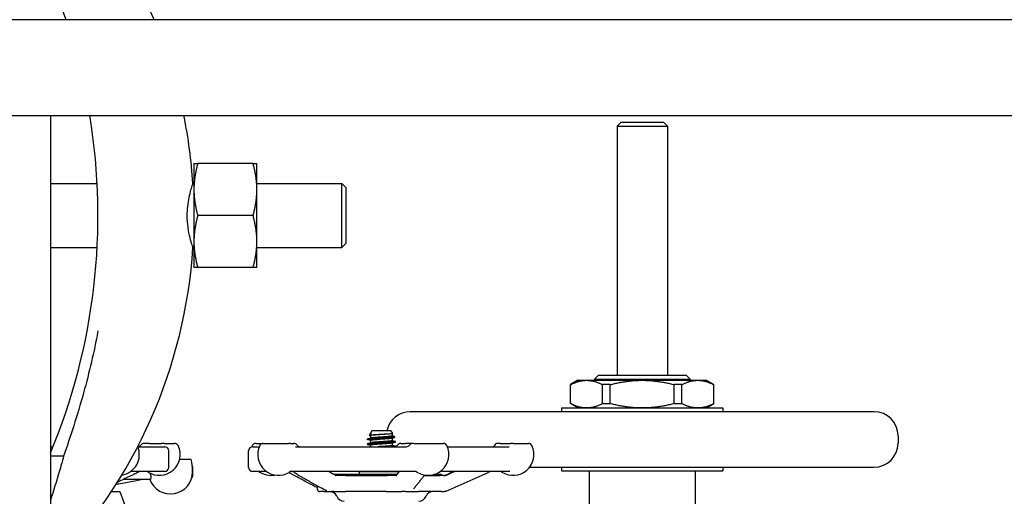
# Model space of a CAD drawing. Header units: inches. Extents: x 24 to 1128, y -69 to 748.
# Tile 521 of 656: x 768.17 to 783.57, y 305.16 to 312.61. Entities that reach past the tile are written whole.
import ezdxf

# ---------------------------------------------------------------- set-up
doc = ezdxf.new("R2010")
doc.units = ezdxf.units.IN
doc.header["$LTSCALE"] = 32
doc.header["$MEASUREMENT"] = 0
doc.layers.add('Visible (ANSI)', color=7, linetype='Continuous', lineweight=30)

msp = doc.modelspace()

# ---------------------------------------------------------------- linework, layer by layer
at = {"layer": 'Visible (ANSI)'}
for p, q in [((798.36063, 312.60867), (758.86063, 312.60867)), ((760.36063, 311.10867), (796.86063, 311.10867)), ((768.65563, 311.10867), (768.65563, 295.35867)), ((777.57393, 311.00617), (777.51143, 310.94367)), ((777.51143, 310.94367), (778.29883, 310.94367)), ((777.51143, 310.94367), (777.51143, 307.05011)), ((777.57393, 311.00617), (778.23633, 311.00617)), ((778.23633, 311.00617), (778.29883, 310.94367)), ((778.29883, 310.94367), (778.29883, 307.05011)), ((770.89755, 310.35867), (770.89755, 309.95242)), ((771.82294, 310.35867), (770.95617, 310.35867)), ((771.88155, 309.95242), (771.88155, 310.35867)), ((768.65563, 310.04617), (769.38459, 310.04617)), ((770.88164, 310.04617), (770.89755, 310.04617)), ((771.88155, 310.04617), (773.21005, 310.04617)), ((773.21005, 309.04617), (773.21005, 310.04617)), ((773.27255, 309.98367), (773.21005, 310.04617)), ((770.89755, 309.95242), (770.89755, 309.13992)), ((771.88155, 309.13992), (771.88155, 309.95242)), ((773.27255, 309.98367), (773.27255, 309.10867)), ((771.82294, 309.54617), (770.95617, 309.54617)), ((770.89755, 309.13992), (770.89755, 308.73367)), ((771.88155, 308.73367), (771.88155, 309.13992)), ((773.27255, 309.10867), (773.21005, 309.04617)), ((768.65563, 309.04617), (769.38459, 309.04617)), ((770.88164, 309.04617), (770.89755, 309.04617)), ((771.88155, 309.04617), (773.21005, 309.04617)), ((771.82294, 308.73367), (770.95617, 308.73367)), ((776.9012, 306.97137), (776.78309, 306.90318)), ((776.9012, 306.97137), (777.0357, 306.97137)), ((777.0357, 306.97137), (777.90513, 306.97137)), ((777.2196, 307.05011), (777.1571, 306.98761)), ((777.1571, 306.98761), (778.65316, 306.98761)), ((777.1571, 306.98761), (777.1571, 306.97137)), ((777.2196, 307.05011), (778.59066, 307.05011)), ((777.90513, 306.97137), (778.77457, 306.97137)), ((778.59066, 307.05011), (778.65316, 306.98761)), ((778.65316, 306.98761), (778.65316, 306.97137)), ((778.77457, 306.97137), (778.90907, 306.97137)), ((778.90907, 306.97137), (779.02718, 306.90318)), ((776.78515, 306.90318), (776.78309, 306.90318)), ((776.78309, 306.60649), (776.78309, 306.90318)), ((776.78515, 306.60649), (776.78515, 306.90318)), ((777.40403, 306.90318), (777.28625, 306.90318)), ((777.28625, 306.60649), (777.28625, 306.90318)), ((777.40403, 306.60649), (777.40403, 306.90318)), ((778.52402, 306.90318), (778.40623, 306.90318)), ((778.40623, 306.60649), (778.40623, 306.90318)), ((778.52402, 306.60649), (778.52402, 306.90318)), ((779.02718, 306.90318), (779.02512, 306.90318)), ((779.02512, 306.60649), (779.02512, 306.90318)), ((779.02718, 306.60649), (779.02718, 306.90318)), ((781.53112, 306.47924), (774.27915, 306.47924)), ((776.64529, 306.5383), (779.16498, 306.5383)), ((776.64529, 306.5383), (776.64529, 306.47924)), ((776.78309, 306.60649), (776.78515, 306.60649)), ((776.9012, 306.5383), (776.78309, 306.60649)), ((777.28625, 306.60649), (777.40403, 306.60649)), ((778.40623, 306.60649), (778.52402, 306.60649)), ((778.90907, 306.5383), (779.02718, 306.60649)), ((779.02512, 306.60649), (779.02718, 306.60649)), ((779.16498, 306.5383), (779.16498, 306.47924)), ((773.67881, 306.18267), (773.65798, 306.145)), ((773.97715, 306.18267), (773.67881, 306.18267)), ((773.97715, 306.18267), (774.00027, 306.14086)), ((773.60923, 306.04167), (773.60923, 306.05352)), ((773.6178, 306.05684), (773.76641, 306.05684)), ((773.65492, 306.13948), (773.63775, 306.10843)), ((773.65798, 306.145), (773.67146, 306.145)), ((773.65798, 306.145), (773.65798, 306.14154)), ((773.65798, 306.1032), (773.65798, 306.06767)), ((773.65798, 306.02906), (773.65798, 305.99353)), ((773.66269, 306.14307), (773.66379, 306.14336)), ((773.99798, 306.13881), (773.99798, 306.1032)), ((773.99798, 306.06459), (773.99798, 306.02906)), ((774.02495, 306.09622), (774.03613, 306.076)), ((774.04673, 306.0046), (774.04673, 306.01645)), ((781.90513, 306.10522), (781.90513, 305.98711)), ((768.65563, 305.93267), (768.69546, 305.93267)), ((770.01974, 305.93267), (770.44048, 305.93267)), ((770.20027, 305.98517), (770.11844, 305.98517)), ((770.20027, 305.98517), (770.3883, 305.98517)), ((770.43217, 305.98517), (770.3883, 305.98517)), ((770.43217, 305.98517), (770.59397, 305.98517)), ((770.50298, 305.61017), (770.50298, 305.87017)), ((771.75298, 305.61017), (771.75298, 305.87017)), ((771.81548, 305.93267), (771.91825, 305.93267)), ((771.86613, 305.98517), (771.98098, 305.98517)), ((771.98211, 305.98517), (771.98098, 305.98517)), ((771.98211, 305.98517), (772.37474, 305.98517)), ((772.40709, 305.98517), (772.37474, 305.98517)), ((772.40709, 305.98517), (772.45794, 305.98517)), ((772.48721, 305.93267), (774.22092, 305.93267)), ((773.60923, 305.96753), (773.60923, 305.97938)), ((773.65798, 305.95492), (773.65798, 305.93267)), ((773.99798, 305.99045), (773.99798, 305.95492)), ((774.04673, 305.93267), (774.04673, 305.94231)), ((774.1321, 305.98517), (774.20638, 305.98517)), ((774.31977, 305.98517), (774.20638, 305.98517)), ((774.31977, 305.98517), (774.32185, 305.98517)), ((774.33355, 305.98517), (774.32185, 305.98517)), ((774.33355, 305.98517), (774.7956, 305.98517)), ((774.85946, 305.93267), (775.82657, 305.93267)), ((775.68358, 305.98517), (775.65078, 305.98517)), ((775.68358, 305.98517), (775.84497, 305.98517)), ((775.89031, 305.98517), (775.84497, 305.98517)), ((775.89031, 305.98517), (776.12529, 305.98517)), ((768.86061, 305.78475), (768.65563, 305.78475)), ((770.85642, 305.73117), (770.67205, 305.73117)), ((770.44048, 305.54767), (769.91033, 305.54767)), ((770.87609, 305.53886), (770.87609, 305.56031)), ((770.87798, 305.48117), (770.87798, 305.61117)), ((772.02766, 305.54767), (771.81548, 305.54767)), ((774.34796, 305.54767), (772.3928, 305.54767)), ((775.83767, 305.54767), (774.75005, 305.54767)), ((776.14655, 305.6131), (781.53112, 305.6131)), ((776.64529, 305.6131), (776.64529, 305.55404)), ((776.64529, 305.55404), (779.16498, 305.55404)), ((777.07836, 305.55404), (777.07836, 305.00286)), ((778.7319, 305.55404), (778.7319, 305.00286)), ((779.16498, 305.6131), (779.16498, 305.55404)), ((770.21322, 305.42117), (769.79286, 305.42117)), ((774.07399, 305.49829), (773.09175, 305.49829)), ((773.27472, 305.48267), (773.12123, 305.48267)), ((773.27472, 305.48267), (773.92028, 305.48267)), ((773.48423, 305.54617), (774.11222, 305.54617)), ((773.48423, 305.49829), (773.48423, 305.54617)), ((773.92003, 305.48267), (773.92028, 305.48267)), ((774.06191, 305.48267), (773.92028, 305.48267)), ((774.49877, 305.48267), (774.74378, 305.48267)), ((774.49877, 305.48267), (774.74378, 305.48267)), ((774.76548, 305.49829), (774.64985, 305.49829)), ((774.80581, 305.48267), (774.74378, 305.48267)), ((774.76548, 305.48267), (774.76548, 305.49829)), ((774.84124, 305.23858), (775.49982, 305.5318)), ((772.82798, 305.26392), (772.82798, 305.3209)), ((769.60934, 305.23367), (769.73905, 305.23367)), ((769.73905, 305.23367), (769.85225, 304.9201)), ((772.93308, 305.23267), (772.85923, 305.23267)), ((772.93308, 305.23267), (773.04034, 305.23267)), ((773.07707, 305.23267), (773.04034, 305.23267)), ((773.07707, 305.23267), (773.27186, 305.23267)), ((773.90427, 305.23267), (773.27186, 305.23267)), ((773.90427, 305.23267), (774.14983, 305.23267)), ((774.20472, 305.23267), (774.14983, 305.23267)), ((774.20472, 305.23267), (774.41053, 305.23267)), ((774.77003, 305.23267), (774.41053, 305.23267)), ((774.77003, 305.23267), (774.81457, 305.23267))]:
    msp.add_line(p, q, dxfattribs=at)
for centre, radius, start, end in [((763.03505, 309.54617), 7.8625, 22.923837, 44.117595), ((759.74755, 309.54617), 9.65, 18.503194, 22.613887), ((759.74755, 309.54617), 9.65, 337.386113, 9.318189), ((763.03505, 309.54617), 7.8625, 3.646071, 11.462594), ((763.03505, 309.54617), 7.8625, 315.882405, 356.353929), ((774.27915, 306.10522), 0.37402, 90, 168.049699), ((781.53112, 306.10522), 0.37402, 0, 90), ((769.71871, 305.81017), 0.325, 279.090308, 22.501479), ((770.11844, 305.92267), 0.0625, 90, 145.53271), ((770.3568, 305.81017), 0.325, 237.004115, 25.376934), ((770.44048, 305.87017), 0.0625, 0, 90), ((770.59397, 305.92267), 0.0625, 25.376934, 90), ((771.81548, 305.87017), 0.0625, 90, 180), ((772.1033, 305.81017), 0.325, 154.623066, 158.15154), ((771.86613, 305.92267), 0.0625, 90, 154.623066), ((772.21928, 305.81017), 0.325, 154.623066, 302.995885), ((771.98211, 305.92267), 0.0625, 90, 154.623066), ((772.45794, 305.92267), 0.0625, 35.450543, 90), ((772.55977, 305.99517), 0.0625, 215.450543, 270), ((774.03028, 305.99517), 0.0625, 285.260156, 324.549457), ((774.1321, 305.92267), 0.0625, 90, 144.549457), ((774.21794, 305.99517), 0.0625, 270, 324.549457), ((774.31977, 305.92267), 0.0625, 90, 144.549457), ((774.55843, 305.81017), 0.325, 237.004115, 25.376934), ((774.7956, 305.92267), 0.0625, 25.376934, 90), ((775.65077, 305.92267), 0.0625, 90, 151.143953), ((775.88812, 305.81017), 0.325, 237.004115, 25.376934), ((776.12529, 305.92267), 0.0625, 25.376934, 90), ((781.53112, 305.98711), 0.37402, 270, 0), ((770.12433, 305.56031), 0.75176, 0, 13.136783), ((770.14577, 305.48517), 0.0625, 57.004115, 90), ((770.44048, 305.61017), 0.0625, 270, 0), ((770.81798, 305.61117), 0.06, 0, 25.384749), ((771.81548, 305.61017), 0.0625, 180, 270), ((772.1033, 305.81017), 0.325, 233.871073, 280.278537), ((772.4303, 305.48517), 0.0625, 90, 122.995885), ((774.3474, 305.48517), 0.0625, 57.004115, 90), ((775.67709, 305.48517), 0.0625, 57.004115, 90), ((770.53142, 305.53886), 0.34467, 199.96556, 0), ((770.81798, 305.48117), 0.06, 316.649924, 0), ((772.85923, 305.26392), 0.03125, 180, 270), ((773.01548, 305.10767), 0.125, 23.578178, 90), ((773.24461, 305.20767), 0.125, 203.578178, 270), ((774.41135, 305.20767), 0.125, 270, 336.421822), ((774.64048, 305.10767), 0.125, 90, 156.421822)]:
    msp.add_arc(centre, radius, start, end, dxfattribs=at)
for points, weights in [([(770.89755, 310.35867), (770.89755, 310.35867), (770.95617, 310.35867)], [1, 1.0379548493, 1]), ([(770.95617, 310.35867), (770.89755, 310.14096), (770.89755, 309.95242)], [1, 1.0379548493, 1]), ([(771.88155, 309.95242), (771.88155, 310.14096), (771.82294, 310.35867)], [1, 1.0379548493, 1]), ([(771.82294, 310.35867), (771.88155, 310.35867), (771.88155, 310.35867)], [1, 1.0379548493, 1]), ([(770.89755, 309.95242), (770.89755, 309.76388), (770.95617, 309.54617)], [1, 1.0379548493, 1]), ([(771.82294, 309.54617), (771.88155, 309.76388), (771.88155, 309.95242)], [1, 1.0379548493, 1]), ([(770.95617, 309.54617), (770.89755, 309.32846), (770.89755, 309.13992)], [1, 1.0379548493, 1]), ([(771.88155, 309.13992), (771.88155, 309.32846), (771.82294, 309.54617)], [1, 1.0379548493, 1]), ([(770.89755, 309.13992), (770.89755, 308.95138), (770.95617, 308.73367)], [1, 1.0379548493, 1]), ([(771.82294, 308.73367), (771.88155, 308.95138), (771.88155, 309.13992)], [1, 1.0379548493, 1]), ([(770.95617, 308.73367), (770.89755, 308.73367), (770.89755, 308.73367)], [1, 1.0379548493, 1]), ([(771.88155, 308.73367), (771.88155, 308.73367), (771.82294, 308.73367)], [1, 1.0379548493, 1]), ([(776.78515, 306.90318), (776.91738, 306.97137), (777.0357, 306.97137)], [1.0171026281, 1.03775343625, 1]), ([(777.0357, 306.97137), (777.15401, 306.97137), (777.28625, 306.90318)], [1, 1.03775343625, 1.0171026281]), ([(777.40403, 306.90318), (777.6685, 306.97137), (777.90513, 306.97137)], [1.0171026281, 1.03775343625, 1]), ([(777.90513, 306.97137), (778.14176, 306.97137), (778.40623, 306.90318)], [1, 1.03775343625, 1.0171026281]), ([(778.52402, 306.90318), (778.65625, 306.97137), (778.77457, 306.97137)], [1.0171026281, 1.03775343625, 1]), ([(778.77457, 306.97137), (778.89288, 306.97137), (779.02512, 306.90318)], [1, 1.03775343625, 1.0171026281]), ([(777.0357, 306.5383), (776.91738, 306.5383), (776.78515, 306.60649)], [1, 1.03775343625, 1.0171026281]), ([(777.28625, 306.60649), (777.15401, 306.5383), (777.0357, 306.5383)], [1.0171026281, 1.03775343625, 1]), ([(777.90513, 306.5383), (777.6685, 306.5383), (777.40403, 306.60649)], [1, 1.03775343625, 1.0171026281]), ([(778.40623, 306.60649), (778.14176, 306.5383), (777.90513, 306.5383)], [1.0171026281, 1.03775343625, 1]), ([(778.77457, 306.5383), (778.65625, 306.5383), (778.52402, 306.60649)], [1, 1.03775343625, 1.0171026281]), ([(779.02512, 306.60649), (778.89288, 306.5383), (778.77457, 306.5383)], [1.0171026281, 1.03775343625, 1])]:
    msp.add_rational_spline(points, weights, degree=2, dxfattribs=at)
for points, knots in [([(770.7932, 309.54617), (770.7932, 309.59383), (770.79578, 309.64103), (770.80567, 309.7365), (770.8133, 309.78362), (770.83128, 309.87272), (770.84167, 309.91352), (770.86064, 309.98141), (770.86902, 310.00774), (770.87718, 310.03284), (770.87915, 310.03876), (770.88118, 310.04481), (770.88162, 310.0461), (770.88164, 310.04617), (770.88164, 310.04617), (770.88164, 310.04617)], [-8.06285876, -8.06285876, -8.06285876, -8.06285876, -7.69970356, -7.69970356, -7.3009728, -7.3009728, -6.86791992, -6.86791992, -6.42313067, -6.42313067, -6.20646758, -6.20646758, -6.05214122, -6.05214122, -6.04804852, -6.04804852, -6.04804852, -6.04804852]), ([(770.88164, 309.04617), (770.88164, 309.04617), (770.88155, 309.04644), (770.88093, 309.04829), (770.87997, 309.05112), (770.8761, 309.06279), (770.8723, 309.07434), (770.85926, 309.11607), (770.84818, 309.15322), (770.82531, 309.24624), (770.81374, 309.30213), (770.79774, 309.42161), (770.7932, 309.4834), (770.7932, 309.54617)], [-2.01662525, -2.01662525, -2.01662525, -2.01662525, -1.94379012, -1.94379012, -1.77097383, -1.77097383, -1.47957888, -1.47957888, -0.98632316, -0.98632316, -0.47831547, -0.47831547, 0, 0, 0, 0]), ([(769.39755, 307.74513), (769.39705, 307.74238), (769.39654, 307.73963), (769.33592, 307.41283), (769.26137, 307.09656), (769.07203, 306.41548), (768.96358, 306.08727), (768.86061, 305.78475)], [-0.02128573, -0.02128573, -0.02128573, -0.02128573, 0, 0, 2.51140393, 2.51140393, 5.36359453, 5.36359453, 5.36359453, 5.36359453]), ([(773.61385, 306.03924), (773.61314, 306.03943), (773.61251, 306.03961), (773.61197, 306.03979), (773.60186, 306.04325), (773.62123, 306.0467), (773.66338, 306.05015), (773.69058, 306.05238), (773.72678, 306.05461), (773.76641, 306.05684)], [-23.7675739, -23.7675739, -23.7675739, -23.7675739, -23.72057036, -23.72057036, -23.72057036, -22.84293399, -22.84293399, -22.84293399, -22.27643648, -22.27643648, -22.27643648, -22.27643648]), ([(774.04187, 306.01888), (774.0463, 306.01773), (774.04775, 306.01658), (774.04591, 306.01543), (774.04039, 306.01198), (774.00532, 306.00853), (773.9528, 306.00508), (773.90028, 306.00163), (773.83131, 305.99818), (773.76968, 305.99473), (773.70804, 305.99128), (773.65491, 305.98783), (773.6286, 305.98438), (773.61588, 305.98272), (773.60954, 305.98105), (773.60956, 305.97938)], [20.21472325, 20.21472325, 20.21472325, 20.21472325, 20.50680644, 20.50680644, 20.50680644, 21.38389434, 21.38389434, 21.38389434, 22.2609286, 22.2609286, 22.2609286, 23.13790935, 23.13790935, 23.13790935, 23.5619449, 23.5619449, 23.5619449, 23.5619449]), ([(773.6178, 306.05684), (773.62407, 306.05811), (773.63299, 306.05938), (773.65551, 306.06194), (773.66897, 306.06321), (773.70559, 306.06627), (773.73014, 306.06805), (773.78272, 306.07164), (773.81019, 306.07342), (773.86441, 306.07701), (773.89065, 306.07878), (773.93841, 306.08237), (773.95954, 306.08415), (773.99392, 306.08774), (774.00695, 306.08952), (774.02322, 306.09311), (774.02645, 306.09488), (774.02364, 306.09759), (774.02146, 306.09848), (774.01808, 306.09938)], [-3.17227783, -3.17227783, -3.17227783, -3.17227783, -3.01866987, -3.01866987, -2.86653152, -2.86653152, -2.65540831, -2.65540831, -2.44714253, -2.44714253, -2.24173481, -2.24173481, -2.03918578, -2.03918578, -1.83949606, -1.83949606, -1.64266629, -1.64266629, -1.54493334, -1.54493334, -1.54493334, -1.54493334]), ([(774.00027, 306.14086), (774.00093, 306.13966), (773.99808, 306.13847), (773.98481, 306.13593), (773.97354, 306.1346), (773.94375, 306.1319), (773.92544, 306.13057), (773.88403, 306.12788), (773.86129, 306.12655), (773.81429, 306.12386), (773.79048, 306.12253), (773.7449, 306.11984), (773.72362, 306.11851), (773.68645, 306.11581), (773.67099, 306.11448), (773.64809, 306.11179), (773.64096, 306.11046), (773.6367, 306.10808), (773.63775, 306.10705), (773.64163, 306.10601)], [-4.07198618, -4.07198618, -4.07198618, -4.07198618, -3.91772748, -3.91772748, -3.74236935, -3.74236935, -3.5648477, -3.5648477, -3.38516298, -3.38516298, -3.20331564, -3.20331564, -3.01930614, -3.01930614, -2.83313492, -2.83313492, -2.64480242, -2.64480242, -2.49773761, -2.49773761, -2.49773761, -2.49773761]), ([(773.65492, 306.13948), (773.65495, 306.13953), (773.65498, 306.13958), (773.65625, 306.14141), (773.66181, 306.14319), (773.67146, 306.145)], [-0.175936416, -0.175936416, -0.175936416, -0.175936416, -0.171061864, -0.171061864, 0, 0, 0, 0]), ([(773.99194, 306.13717), (773.98804, 306.13611), (773.98216, 306.13504), (773.97434, 306.13397), (773.9474, 306.1303), (773.89807, 306.12662), (773.84539, 306.12294), (773.79272, 306.11927), (773.73798, 306.11559), (773.70232, 306.11192), (773.67411, 306.10901), (773.65838, 306.10611), (773.65812, 306.1032)], [14.39937722, 14.39937722, 14.39937722, 14.39937722, 14.67080978, 14.67080978, 14.67080978, 15.60534648, 15.60534648, 15.60534648, 16.53982126, 16.53982126, 16.53982126, 17.27875959, 17.27875959, 17.27875959, 17.27875959]), ([(773.99186, 306.06303), (773.98404, 306.06096), (773.96882, 306.05888), (773.94752, 306.0568), (773.90988, 306.05312), (773.85417, 306.04945), (773.80186, 306.04577), (773.74956, 306.0421), (773.70195, 306.03843), (773.67739, 306.03475), (773.6647, 306.03285), (773.65832, 306.03096), (773.65831, 306.02906)], [20.68256253, 20.68256253, 20.68256253, 20.68256253, 21.21127241, 21.21127241, 21.21127241, 22.14537928, 22.14537928, 22.14537928, 23.07942543, 23.07942543, 23.07942543, 23.5619449, 23.5619449, 23.5619449, 23.5619449]), ([(773.99783, 306.1032), (773.9979, 306.10243), (773.99688, 306.10165), (773.99471, 306.10088), (773.98438, 306.09721), (773.94829, 306.09353), (773.90037, 306.08985), (773.85246, 306.08618), (773.79389, 306.0825), (773.74729, 306.07883), (773.70669, 306.07563), (773.67602, 306.07242), (773.66384, 306.06922)], [14.13716694, 14.13716694, 14.13716694, 14.13716694, 14.3334779, 14.3334779, 14.3334779, 15.26803699, 15.26803699, 15.26803699, 16.20253411, 16.20253411, 16.20253411, 17.01654931, 17.01654931, 17.01654931, 17.01654931]), ([(773.99764, 306.02906), (773.99766, 306.02727), (773.99205, 306.02549), (773.98077, 306.0237), (773.95757, 306.02003), (773.91095, 306.01636), (773.8589, 306.01268), (773.80685, 306.00901), (773.75064, 306.00533), (773.71196, 306.00166), (773.68887, 305.99947), (773.67236, 305.99728), (773.66408, 305.99508)], [20.42035225, 20.42035225, 20.42035225, 20.42035225, 20.87409597, 20.87409597, 20.87409597, 21.8082248, 21.8082248, 21.8082248, 22.74229285, 22.74229285, 22.74229285, 23.29973462, 23.29973462, 23.29973462, 23.29973462]), ([(774.03613, 306.076), (774.0367, 306.07497), (774.03416, 306.07395), (774.02125, 306.07157), (774.00877, 306.07024), (773.97486, 306.06755), (773.95367, 306.06622), (773.90521, 306.06353), (773.87836, 306.0622), (773.8224, 306.05951), (773.79383, 306.05817), (773.76641, 306.05684)], [-1.01164627, -1.01164627, -1.01164627, -1.01164627, -0.8526241, -0.8526241, -0.64270256, -0.64270256, -0.43062442, -0.43062442, -0.2163901, -0.2163901, 0, 0, 0, 0]), ([(770.01974, 305.93267), (770.02241, 305.9327), (770.02526, 305.93291), (770.03145, 305.93392), (770.03481, 305.93475), (770.04169, 305.93719), (770.0452, 305.9388), (770.05207, 305.94291), (770.05542, 305.94541), (770.06163, 305.95119), (770.06447, 305.95448), (770.06691, 305.95804)], [0.001210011, 0.001210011, 0.001210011, 0.001210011, 0.020730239, 0.020730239, 0.041460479, 0.041460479, 0.062190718, 0.062190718, 0.082920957, 0.082920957, 0.103651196, 0.103651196, 0.103651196, 0.103651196]), ([(773.61398, 305.9651), (773.61095, 305.96588), (773.60932, 305.96667), (773.60923, 305.96745), (773.60884, 305.97088), (773.63773, 305.97431), (773.68607, 305.97773), (773.73499, 305.9812), (773.80293, 305.98467), (773.86623, 305.98814), (773.92925, 305.99159), (773.98647, 305.99504), (774.01812, 305.99849), (774.03676, 306.00053), (774.04633, 306.00256), (774.04642, 306.0046)], [-30.0507592, -30.0507592, -30.0507592, -30.0507592, -29.85130569, -29.85130569, -29.85130569, -28.98023715, -28.98023715, -28.98023715, -28.09855277, -28.09855277, -28.09855277, -27.22073235, -27.22073235, -27.22073235, -26.70353756, -26.70353756, -26.70353756, -26.70353756]), ([(773.99208, 305.98889), (773.98035, 305.98582), (773.95165, 305.98274), (773.91327, 305.97966), (773.8675, 305.97598), (773.80907, 305.97231), (773.76051, 305.96864), (773.71195, 305.96497), (773.67443, 305.96129), (773.66242, 305.95762), (773.65947, 305.95672), (773.65808, 305.95582), (773.65815, 305.95492)], [26.96574784, 26.96574784, 26.96574784, 26.96574784, 27.74875128, 27.74875128, 27.74875128, 28.68243666, 28.68243666, 28.68243666, 29.6160625, 29.6160625, 29.6160625, 29.84513021, 29.84513021, 29.84513021, 29.84513021]), ([(773.9978, 305.95492), (773.99755, 305.95213), (773.9832, 305.94935), (773.9571, 305.94656), (773.92268, 305.94289), (773.86868, 305.93922), (773.8159, 305.93554), (773.80213, 305.93459), (773.78852, 305.93363), (773.77544, 305.93267)], [26.70353756, 26.70353756, 26.70353756, 26.70353756, 27.41172726, 27.41172726, 27.41172726, 28.34543418, 28.34543418, 28.34543418, 28.58912136, 28.58912136, 28.58912136, 28.58912136]), ([(774.04202, 305.94474), (774.04427, 305.94416), (774.04573, 305.94358), (774.04636, 305.943), (774.05007, 305.93956), (774.02421, 305.93611), (773.97767, 305.93267)], [26.49790856, 26.49790856, 26.49790856, 26.49790856, 26.6453001, 26.6453001, 26.6453001, 27.5206572, 27.5206572, 27.5206572, 27.5206572]), ([(775.57787, 305.93267), (775.57801, 305.93276), (775.57818, 305.93287), (775.57904, 305.93345), (775.57996, 305.93406), (775.5823, 305.93597), (775.58303, 305.93658), (775.58519, 305.93856), (775.58678, 305.94003), (775.5909, 305.9449), (775.59314, 305.9476), (775.596, 305.95277), (775.59601, 305.9528), (775.59603, 305.95283)], [0.3018015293, 0.3018015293, 0.3018015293, 0.3018015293, 0.3110269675, 0.3110269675, 0.3460360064, 0.3460360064, 0.3585984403, 0.3585984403, 0.3758973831, 0.3758973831, 0.3887084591, 0.3887084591, 0.3887837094, 0.3887837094, 0.3887837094, 0.3887837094]), ([(768.86061, 305.78475), (768.83896, 305.70365), (768.81594, 305.62291), (768.74757, 305.39199), (768.7008, 305.2445), (768.65562, 305.0995)], [17.2484823, 17.2484823, 17.2484823, 17.2484823, 17.85463169, 17.85463169, 18.98699453, 18.98699453, 18.98699453, 18.98699453]), ([(770.05211, 305.54753), (770.05211, 305.54753), (770.05203, 305.54752), (770.05142, 305.54736), (770.05089, 305.54723), (770.04926, 305.54665), (770.04855, 305.54638), (770.0473, 305.54586), (770.04685, 305.54566), (770.04584, 305.54521), (770.04527, 305.54494), (770.03427, 305.53964), (770.02429, 305.53324), (769.99718, 305.51846), (769.97766, 305.50895), (769.95772, 305.49948)], [0.137202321, 0.137202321, 0.137202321, 0.137202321, 0.155419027, 0.155419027, 0.173333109, 0.173333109, 0.182239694, 0.182239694, 0.186624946, 0.186624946, 0.191740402, 0.191740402, 0.284001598, 0.284001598, 0.461907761, 0.461907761, 0.461907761, 0.461907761]), ([(770.07166, 305.54767), (770.06782, 305.54767), (770.06399, 305.54767), (770.05887, 305.54762), (770.05757, 305.54761), (770.05555, 305.54757), (770.05504, 305.54756), (770.05421, 305.54754), (770.05391, 305.54754), (770.05348, 305.54752), (770.05333, 305.54752), (770.05306, 305.54751), (770.05292, 305.5475), (770.05268, 305.5475), (770.05258, 305.54749), (770.05238, 305.54748), (770.0523, 305.54748), (770.05207, 305.54747), (770.05195, 305.54746), (770.05183, 305.54746), (770.0518, 305.54746), (770.05178, 305.54745)], [0, 0, 0, 0, 0.0434509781, 0.0434509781, 0.0577132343, 0.0577132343, 0.0621433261, 0.0621433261, 0.0643692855, 0.0643692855, 0.0654706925, 0.0654706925, 0.0665726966, 0.0665726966, 0.0676711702, 0.0676711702, 0.0687662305, 0.0687662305, 0.0709592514, 0.0709592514, 0.0715583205, 0.0715583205, 0.0715583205, 0.0715583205]), ([(772.44931, 305.54757), (772.44931, 305.54757), (772.44931, 305.54757), (772.4493, 305.54757), (772.44928, 305.54757), (772.44921, 305.54757), (772.44916, 305.54757), (772.44901, 305.54758), (772.44891, 305.54758), (772.44867, 305.54758), (772.44852, 305.54759), (772.4482, 305.54759), (772.44804, 305.54759), (772.44753, 305.5476), (772.44719, 305.54761), (772.44619, 305.54762), (772.44554, 305.54762), (772.44398, 305.54763), (772.44307, 305.54764), (772.4396, 305.54766), (772.43713, 305.54766), (772.43382, 305.54767), (772.43299, 305.54767), (772.43154, 305.54767), (772.43094, 305.54767), (772.4303, 305.54767)], [0.4350456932, 0.4350456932, 0.4350456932, 0.4350456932, 0.4356113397, 0.4356113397, 0.4369176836, 0.4369176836, 0.4381987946, 0.4381987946, 0.4394902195, 0.4394902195, 0.4407869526, 0.4407869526, 0.4420734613, 0.4420734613, 0.4446542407, 0.4446542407, 0.4497868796, 0.4497868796, 0.4574694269, 0.4574694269, 0.4797279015, 0.4797279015, 0.4872727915, 0.4872727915, 0.4926956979, 0.4926956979, 0.4926956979, 0.4926956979]), ([(772.51051, 305.50163), (772.50109, 305.507), (772.49106, 305.51275), (772.47212, 305.52474), (772.46258, 305.53132), (772.44759, 305.54106), (772.44267, 305.54411), (772.43732, 305.54685), (772.43642, 305.54729), (772.4356, 305.54766)], [0, 0, 0, 0, 0.101949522, 0.101949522, 0.205000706, 0.205000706, 0.25149705, 0.25149705, 0.261176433, 0.261176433, 0.261176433, 0.261176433]), ([(772.53576, 305.54767), (772.53576, 305.54767), (772.53575, 305.54767), (772.53568, 305.54767), (772.5356, 305.54767), (772.53532, 305.54767), (772.53508, 305.54767), (772.53458, 305.54767), (772.5343, 305.54767), (772.53395, 305.54767), (772.53383, 305.54767), (772.53383, 305.54767)], [0.003545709, 0.003545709, 0.003545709, 0.003545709, 0.0043999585, 0.0043999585, 0.0068386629, 0.0068386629, 0.0133391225, 0.0133391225, 0.0220157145, 0.0220157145, 0.0281927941, 0.0281927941, 0.0281927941, 0.0281927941]), ([(774.07173, 305.49547), (774.08538, 305.51255), (774.09903, 305.52965), (774.11293, 305.54706), (774.11317, 305.54736), (774.11341, 305.54767)], [0.959240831, 0.959240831, 0.959240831, 0.959240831, 1.280636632, 1.280636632, 1.286393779, 1.286393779, 1.286393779, 1.286393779]), ([(775.55561, 305.54767), (775.55198, 305.54767), (775.54804, 305.54767), (775.54363, 305.54747), (775.54247, 305.5474), (775.54049, 305.5472), (775.53992, 305.54713), (775.53895, 305.54701), (775.53864, 305.54696), (775.53798, 305.54686), (775.53763, 305.54681), (775.53702, 305.5467), (775.5368, 305.54667), (775.53632, 305.54658), (775.53607, 305.54653), (775.53556, 305.54643), (775.5353, 305.54638), (775.53483, 305.54628), (775.53461, 305.54623), (775.53421, 305.54614), (775.53402, 305.54609), (775.53321, 305.5459), (775.53272, 305.54577), (775.53156, 305.54546), (775.53101, 305.54529), (775.52804, 305.54435), (775.52491, 305.54303), (775.5145, 305.53837), (775.50734, 305.53514), (775.49982, 305.5318)], [0, 0, 0, 0, 0.0860149, 0.0860149, 0.114167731, 0.114167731, 0.124696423, 0.124696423, 0.129146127, 0.129146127, 0.133069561, 0.133069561, 0.135026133, 0.135026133, 0.136998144, 0.136998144, 0.138963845, 0.138963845, 0.140914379, 0.140914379, 0.142814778, 0.142814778, 0.14990119, 0.14990119, 0.162100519, 0.162100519, 0.217793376, 0.217793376, 0.295650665, 0.295650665, 0.295650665, 0.295650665]), ([(770.11612, 305.42117), (770.05617, 305.41018), (769.99622, 305.39919), (769.86594, 305.37531), (769.79561, 305.36243), (769.70969, 305.34669), (769.69409, 305.34383), (769.67849, 305.34098)], [0.72561154, 0.72561154, 0.72561154, 0.72561154, 1.29647108, 1.29647108, 1.96606009, 1.96606009, 2.11458799, 2.11458799, 2.11458799, 2.11458799]), ([(769.95772, 305.49948), (769.927, 305.48488), (769.89628, 305.47029), (769.83483, 305.4411), (769.80411, 305.42651), (769.7495, 305.40058), (769.72561, 305.38924), (769.70172, 305.3779)], [0.960104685, 0.960104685, 0.960104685, 0.960104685, 1.233998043, 1.233998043, 1.507891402, 1.507891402, 1.720841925, 1.720841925, 1.720841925, 1.720841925]), ([(770.22194, 305.48117), (770.22283, 305.47414), (770.22335, 305.46606), (770.22349, 305.4528), (770.22301, 305.44547), (770.22148, 305.43459), (770.22007, 305.42937), (770.21715, 305.4231), (770.21508, 305.42117), (770.21322, 305.42117)], [0, 0, 0, 0, 0.054480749, 0.054480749, 0.11632304, 0.11632304, 0.185858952, 0.185858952, 0.261319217, 0.261319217, 0.261319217, 0.261319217]), ([(772.43162, 305.50074), (772.41669, 305.50867), (772.40175, 305.51688), (772.3856, 305.52685), (772.38392, 305.5279), (772.38222, 305.52897)], [0, 0, 0, 0, 0.149676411, 0.149676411, 0.166925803, 0.166925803, 0.166925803, 0.166925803]), ([(772.82798, 305.29032), (772.80575, 305.3021), (772.78352, 305.31389), (772.73382, 305.34026), (772.70634, 305.35484), (772.65139, 305.38401), (772.62392, 305.39859), (772.56897, 305.42777), (772.5415, 305.44236), (772.48656, 305.47155), (772.45909, 305.48614), (772.43162, 305.50074)], [0.78567788, 0.78567788, 0.78567788, 0.78567788, 1.00718952, 1.00718952, 1.28108287, 1.28108287, 1.55497623, 1.55497623, 1.82886959, 1.82886959, 2.10276294, 2.10276294, 2.10276294, 2.10276294]), ([(772.51051, 305.50163), (772.53614, 305.48703), (772.56176, 305.47243), (772.61301, 305.44325), (772.63863, 305.42866), (772.68988, 305.39948), (772.71551, 305.38489), (772.76677, 305.35572), (772.7924, 305.34114), (772.84366, 305.31198), (772.86929, 305.29741), (772.89493, 305.28284)], [0.96010468, 0.96010468, 0.96010468, 0.96010468, 1.23399804, 1.23399804, 1.5078914, 1.5078914, 1.78178476, 1.78178476, 2.05567812, 2.05567812, 2.32957148, 2.32957148, 2.32957148, 2.32957148]), ([(773.07111, 305.51079), (773.07539, 305.50836), (773.08025, 305.50562), (773.0917, 305.49849), (773.0982, 305.4939), (773.10712, 305.48769), (773.10956, 305.48601), (773.11377, 305.48324), (773.11557, 305.4821), (773.11787, 305.48075), (773.11852, 305.48039), (773.11962, 305.47979), (773.12009, 305.47955), (773.12098, 305.47912), (773.1213, 305.47899), (773.12141, 305.47894), (773.12142, 305.47894), (773.12142, 305.47894)], [0, 0, 0, 0, 0.046995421, 0.046995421, 0.114902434, 0.114902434, 0.140358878, 0.140358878, 0.159505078, 0.159505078, 0.16742084, 0.16742084, 0.174753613, 0.174753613, 0.184915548, 0.184915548, 0.187233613, 0.187233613, 0.187233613, 0.187233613]), ([(773.11468, 305.48267), (773.11476, 305.48267), (773.11483, 305.48267), (773.11589, 305.48267), (773.11688, 305.48267), (773.11862, 305.48267), (773.11936, 305.48267), (773.12027, 305.48267), (773.12041, 305.48267), (773.1206, 305.48267), (773.12065, 305.48267), (773.12071, 305.48267), (773.12073, 305.48267), (773.12075, 305.48267), (773.12075, 305.48267), (773.12076, 305.48267), (773.12077, 305.48267), (773.12085, 305.48267), (773.12092, 305.48267), (773.12106, 305.48267), (773.12114, 305.48267), (773.12121, 305.48267)], [0.3656467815, 0.3656467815, 0.3656467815, 0.3656467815, 0.3662387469, 0.3662387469, 0.3742691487, 0.3742691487, 0.3802936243, 0.3802936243, 0.3814242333, 0.3814242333, 0.3817556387, 0.3817556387, 0.3819027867, 0.3819027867, 0.3819393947, 0.3819393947, 0.3819762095, 0.3819762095, 0.3830613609, 0.3830613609, 0.3841470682, 0.3841470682, 0.3841470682, 0.3841470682]), ([(774.05419, 305.47244), (774.05419, 305.47244), (774.05419, 305.47244), (774.05426, 305.4725), (774.05454, 305.47275), (774.05574, 305.47409), (774.05707, 305.47582), (774.06006, 305.48004), (774.06149, 305.48211), (774.06463, 305.48645), (774.06629, 305.48865), (774.06895, 305.49203), (774.06999, 305.49331), (774.07107, 305.49464), (774.07131, 305.49494), (774.0716, 305.4953), (774.07167, 305.49538), (774.07173, 305.49547)], [0.262126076, 0.262126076, 0.262126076, 0.262126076, 0.265236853, 0.265236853, 0.289858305, 0.289858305, 0.339157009, 0.339157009, 0.371829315, 0.371829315, 0.401390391, 0.401390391, 0.421457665, 0.421457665, 0.428102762, 0.428102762, 0.430315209, 0.430315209, 0.430315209, 0.430315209]), ([(774.35155, 305.29816), (774.36319, 305.31274), (774.37483, 305.32732), (774.39811, 305.35648), (774.40975, 305.37106), (774.43303, 305.40023), (774.44467, 305.41482), (774.46794, 305.444), (774.47958, 305.45859), (774.4956, 305.47869), (774.49999, 305.48419), (774.50437, 305.4897)], [0.92093327, 0.92093327, 0.92093327, 0.92093327, 1.19482663, 1.19482663, 1.46871999, 1.46871999, 1.74261334, 1.74261334, 2.0165067, 2.0165067, 2.11976718, 2.11976718, 2.11976718, 2.11976718]), ([(774.79769, 305.48267), (774.79803, 305.48267), (774.79837, 305.48267), (774.79876, 305.48267), (774.79882, 305.48267), (774.79889, 305.48267), (774.79891, 305.48267), (774.79909, 305.48267), (774.79922, 305.48267), (774.79955, 305.48267), (774.79975, 305.48267), (774.80044, 305.48267), (774.80093, 305.48267), (774.80238, 305.48267), (774.80333, 305.48268), (774.80707, 305.48269), (774.80978, 305.4827), (774.81378, 305.48286), (774.81478, 305.48291), (774.81649, 305.48305), (774.81714, 305.48311), (774.81833, 305.48325), (774.81877, 305.48331), (774.81944, 305.4834), (774.81966, 305.48343), (774.82011, 305.4835), (774.82033, 305.48354), (774.82097, 305.48365), (774.82136, 305.48372), (774.82205, 305.48385), (774.82235, 305.48392), (774.82296, 305.48405), (774.82324, 305.48412), (774.82398, 305.4843), (774.82436, 305.4844), (774.82563, 305.48476), (774.82627, 305.48498), (774.82805, 305.48568), (774.82925, 305.48621), (774.83211, 305.48762), (774.8336, 305.48839), (774.83985, 305.4916), (774.84507, 305.49425), (774.85534, 305.49923), (774.86024, 305.50155), (774.87225, 305.5071), (774.87957, 305.51037), (774.8868, 305.51358)], [0, 0, 0, 0, 0.002716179, 0.002716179, 0.00315775, 0.00315775, 0.003371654, 0.003371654, 0.005083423, 0.005083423, 0.007687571, 0.007687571, 0.014631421, 0.014631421, 0.028479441, 0.028479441, 0.069541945, 0.069541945, 0.083247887, 0.083247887, 0.090252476, 0.090252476, 0.093743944, 0.093743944, 0.095465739, 0.095465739, 0.09718666, 0.09718666, 0.100655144, 0.100655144, 0.104092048, 0.104092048, 0.108245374, 0.108245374, 0.115992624, 0.115992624, 0.136819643, 0.136819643, 0.15785213, 0.15785213, 0.175849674, 0.175849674, 0.231745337, 0.231745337, 0.275786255, 0.275786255, 0.336169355, 0.336169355, 0.336169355, 0.336169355]), ([(774.83491, 305.48603), (774.83491, 305.48603), (774.83492, 305.48603), (774.83495, 305.48604), (774.83505, 305.48608), (774.8355, 305.48624), (774.836, 305.48642), (774.83787, 305.48716), (774.83979, 305.48799), (774.84437, 305.49007), (774.84701, 305.4913), (774.85246, 305.4938), (774.85524, 305.49508), (774.86324, 305.49874), (774.86896, 305.50133), (774.88021, 305.50639), (774.88585, 305.50891), (774.89307, 305.51212), (774.89472, 305.51285), (774.89637, 305.51358)], [0.020291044, 0.020291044, 0.020291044, 0.020291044, 0.021315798, 0.021315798, 0.027516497, 0.027516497, 0.043567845, 0.043567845, 0.075423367, 0.075423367, 0.109104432, 0.109104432, 0.138738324, 0.138738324, 0.188908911, 0.188908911, 0.235341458, 0.235341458, 0.24909876, 0.24909876, 0.24909876, 0.24909876]), ([(772.96929, 305.24559), (772.96929, 305.24559), (772.96923, 305.24561), (772.96897, 305.24572), (772.96877, 305.24581), (772.96798, 305.24614), (772.96723, 305.24645), (772.9649, 305.24742), (772.96315, 305.24816), (772.95857, 305.25013), (772.95568, 305.25142), (772.94426, 305.25661), (772.93593, 305.26069), (772.91633, 305.27074), (772.90536, 305.27691), (772.89493, 305.28284)], [0.395850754, 0.395850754, 0.395850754, 0.395850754, 0.399685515, 0.399685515, 0.403701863, 0.403701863, 0.411816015, 0.411816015, 0.427823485, 0.427823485, 0.454044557, 0.454044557, 0.532754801, 0.532754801, 0.645181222, 0.645181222, 0.645181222, 0.645181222]), ([(774.35155, 305.29816), (774.34993, 305.29614), (774.34759, 305.29312), (774.34211, 305.28646), (774.33897, 305.28288), (774.33484, 305.27829), (774.33351, 305.27683), (774.33165, 305.27476), (774.33102, 305.27403), (774.33089, 305.27388), (774.33089, 305.27388), (774.33089, 305.27388)], [0, 0, 0, 0, 0.04709709, 0.04709709, 0.102164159, 0.102164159, 0.131732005, 0.131732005, 0.15669532, 0.15669532, 0.159339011, 0.159339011, 0.159339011, 0.159339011]), ([(774.84124, 305.23858), (774.84085, 305.2384), (774.84046, 305.23823), (774.83961, 305.23786), (774.83918, 305.23768), (774.83828, 305.23731), (774.8379, 305.23715), (774.83728, 305.23691), (774.83707, 305.23683), (774.83597, 305.23641), (774.83513, 305.23611), (774.83359, 305.2356), (774.83286, 305.23537), (774.831, 305.23484), (774.82985, 305.23454), (774.82811, 305.23414), (774.8276, 305.23403), (774.82664, 305.23383), (774.82617, 305.23374), (774.82525, 305.23358), (774.82479, 305.2335), (774.82345, 305.23329), (774.8226, 305.23317), (774.82131, 305.23302), (774.82085, 305.23298), (774.82022, 305.23292), (774.82007, 305.2329), (774.81981, 305.23288), (774.8197, 305.23287), (774.81953, 305.23286), (774.81947, 305.23286), (774.81936, 305.23285), (774.8193, 305.23284), (774.81919, 305.23284), (774.81914, 305.23283), (774.81904, 305.23282), (774.819, 305.23282), (774.81835, 305.23278), (774.8177, 305.23274), (774.81624, 305.23269), (774.81539, 305.23267), (774.81458, 305.23267)], [0, 0, 0, 0, 0.0087864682, 0.0087864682, 0.0152076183, 0.0152076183, 0.0187826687, 0.0187826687, 0.0205488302, 0.0205488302, 0.0277822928, 0.0277822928, 0.0348141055, 0.0348141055, 0.0453783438, 0.0453783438, 0.0494829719, 0.0494829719, 0.0530658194, 0.0530658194, 0.0566009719, 0.0566009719, 0.0637244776, 0.0637244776, 0.0678434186, 0.0678434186, 0.0690545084, 0.0690545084, 0.0699361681, 0.0699361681, 0.0703767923, 0.0703767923, 0.0708190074, 0.0708190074, 0.0712626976, 0.0712626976, 0.0717057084, 0.0717057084, 0.0787418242, 0.0787418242, 0.0868323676, 0.0868323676, 0.0868323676, 0.0868323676])]:
    msp.add_open_spline(points, degree=3, knots=knots, dxfattribs=at)
for points in [[(773.6178, 306.05684), (773.61212, 306.05573), (773.60939, 306.05463), (773.60948, 306.05352)], [(773.61383, 306.05595), (773.63049, 306.06035), (773.64715, 306.06477), (773.66379, 306.06922)], [(773.65798, 306.02752), (773.64327, 306.03145), (773.62855, 306.03535), (773.61383, 306.03924)], [(773.65798, 306.10166), (773.65253, 306.10311), (773.64708, 306.10457), (773.64163, 306.10601)], [(773.67146, 306.145), (773.66839, 306.14445), (773.66586, 306.14391), (773.66387, 306.14336)], [(773.99603, 306.13821), (773.99474, 306.13787), (773.99345, 306.13752), (773.99217, 306.13717)], [(774.03256, 306.07378), (774.01909, 306.07022), (774.00562, 306.06664), (773.99217, 306.06303)], [(773.99798, 306.10474), (774.00467, 306.10295), (774.01137, 306.10116), (774.01808, 306.09939)], [(773.99798, 306.0306), (774.01268, 306.02667), (774.0274, 306.02277), (774.04212, 306.01888)], [(768.66419, 305.93267), (768.66122, 305.93267), (768.65834, 305.9329), (768.65563, 305.93331)], [(773.61383, 305.98181), (773.63049, 305.98621), (773.64715, 305.99063), (773.66379, 305.99508)], [(773.65798, 305.95338), (773.64327, 305.95731), (773.62855, 305.96121), (773.61383, 305.9651)], [(774.04212, 306.00217), (774.02546, 305.99777), (774.00881, 305.99335), (773.99217, 305.98889)], [(773.99798, 305.95646), (774.01268, 305.95253), (774.0274, 305.94863), (774.04212, 305.94474)], [(773.00625, 305.54767), (773.02787, 305.53537), (773.04949, 305.52308), (773.07111, 305.51079)], [(773.52128, 305.54617), (773.52123, 305.54672), (773.52107, 305.54724), (773.52086, 305.54767)], [(774.96357, 305.54767), (774.93798, 305.5363), (774.91239, 305.52494), (774.8868, 305.51358)], [(774.89637, 305.51358), (774.92196, 305.52494), (774.94755, 305.5363), (774.97314, 305.54767)], [(770.22194, 305.48117), (770.2205, 305.49271), (770.2195, 305.50431), (770.21893, 305.51586)]]:
    msp.add_open_spline(points, degree=3, dxfattribs=at)

doc.saveas('drawing.dxf')
